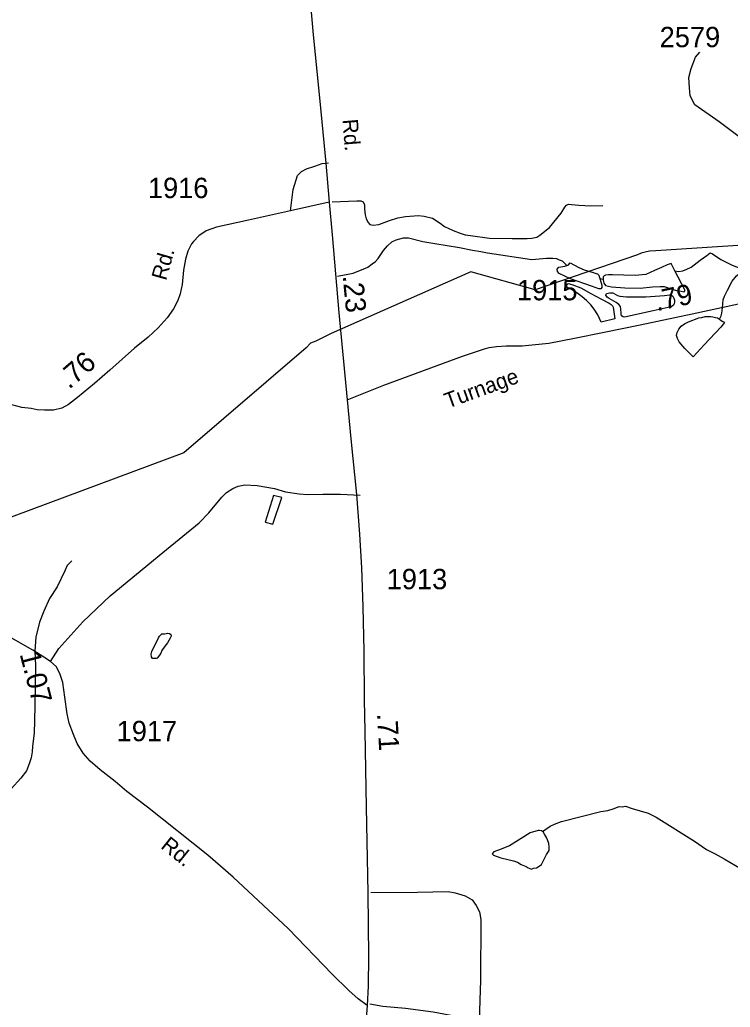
# Model space of a CAD drawing. Extents: x 2082433 to 2279600, y 546599 to 755198.
# Drawn here: x 2192830 to 2197197, y 654495 to 660561 of the extents above; entities that cross this region are included whole.
import ezdxf

# ---------------------------------------------------------------- set-up
doc = ezdxf.new("R2010")
doc.units = 0
for name, color, linetype in [('Exist Hydrographic Misc Water Feature', 7, 'Continuous'), ('Exist Road Non-System Type 51', 7, 'Continuous'), ('Exist Road Secondary Mileage Hundredths English Label', 7, 'Continuous'), ('Exist Road Secondary Type 51 Attributed', 7, 'Continuous'), ('Exist Road Secondary Type 51 Label', 7, 'Continuous'), ('Exist Road Secondary Type 51 Number Label', 7, 'Continuous'), ('Exist Utilities Electrical Transmission Line', 7, 'Continuous')]:
    doc.layers.add(name, color=color, linetype=linetype)

msp = doc.modelspace()

# ---------------------------------------------------------------- linework, layer by layer
at = {"layer": 'Exist Hydrographic Misc Water Feature'}
msp.add_line((2196395.1, 658971.4), (2196414.8, 658967.6), dxfattribs=at)
for points in [[(2194783.4, 658986.5), (2194879.1, 659004.9), (2194955.2, 659035.6), (2194969, 659041.6), (2194996.4, 659061.8), (2195016.7, 659075.8), (2195032.5, 659094.1), (2195050.4, 659120.1), (2195066.4, 659144.1), (2195089.7, 659172.6), (2195117.6, 659196.8), (2195143.9, 659208.7), (2195187.9, 659221.1), (2195219.9, 659221.5), (2195307.7, 659198.1), (2195381.9, 659186.5), (2195533.7, 659161.5), (2195612, 659146.1), (2195663.7, 659138.2), (2195705.9, 659128.6), (2195978, 659088.8), (2196068.2, 659097), (2196106.2, 659097.4), (2196128.1, 659093.7), (2196146.4, 659085.6), (2196164, 659080.1), (2196178.4, 659065.8), (2196192.5, 659051.9)], [(2196856.5, 659018.5), (2196878.4, 659014.8), (2196906.3, 659019.1), (2196930.5, 659029.2), (2196956.1, 659041.2), (2197011.7, 659083.5), (2197053.7, 659114), (2197073.4, 659130.1)], [(2197073.4, 659130.1), (2197087.6, 659122.3), (2197139.6, 659088.5), (2197208.1, 659053), (2197236.2, 659043.1), (2197256.1, 659037.3), (2197285.6, 659031.6), (2197295.9, 659031.7)], [(2196395.1, 658971.4), (2196407.2, 658929.8), (2196407.2, 658921.7), (2196407, 658915.6), (2196401.4, 658907.6), (2196389.1, 658907.4), (2196343.2, 658925.3), (2196214.6, 658970.3), (2196144.7, 659001.9), (2196134.7, 659015.6), (2196132.4, 659029.8), (2196142.5, 659041.6), (2196180.4, 659048.1), (2196192.5, 659051.9)], [(2196192.5, 659051.9), (2196200.5, 659053.9), (2196212.4, 659068.4), (2196266.5, 659038.7), (2196298.5, 659024.9), (2196354.5, 659009.2), (2196372.7, 659003.2), (2196380.5, 658999.6), (2196388.5, 658991.5), (2196392.6, 658977.5), (2196395.1, 658971.4)], [(2196856.5, 659018.5), (2196833.9, 659064.5), (2196808.3, 659056.2), (2196774, 659039.9), (2196730.4, 659021.8), (2196678.3, 658995.6), (2196612.4, 658990.9), (2196472.8, 658994.1), (2196448.4, 658993.8), (2196430.8, 658991.6), (2196422.8, 658987.5), (2196416.6, 658981.5), (2196415, 658975.7), (2196414.8, 658967.6)], [(2196414.8, 658967.6), (2196415, 658963.5), (2196420.9, 658943.6), (2196429.3, 658929.7), (2196467.3, 658920), (2196549.3, 658914.5), (2196643.4, 658913.2), (2196718.9, 658919.7), (2196766.8, 658922.2), (2196791, 658922.2), (2196837.4, 658906.6), (2196875.3, 658896.9), (2196895.4, 658893), (2196913.5, 658889), (2196919, 658897.1), (2196856.5, 659018.5)], [(2197130.2, 658722.9), (2197141.9, 658742.6), (2197146, 658758.6), (2197149.5, 658790.9), (2197153.2, 658840.7), (2197161.2, 658863), (2197179, 658900.9), (2197208.7, 658955.2), (2197236.2, 658987.5), (2197263.9, 659013.4), (2197295.9, 659031.7)], [(2196402.7, 658703.8), (2196382.4, 658749.5), (2196360.2, 658783.2), (2196339.9, 658811), (2196313.5, 658836.9), (2196287.4, 658858.7), (2196253.4, 658884.5), (2196221.6, 658904.3), (2196201.5, 658912.2), (2196193.1, 658918), (2196192.9, 658924.1), (2196193.1, 658928.1), (2196195.4, 658936.3), (2196201.1, 658940.3), (2196223.1, 658934.5), (2196279.4, 658914.7), (2196339.7, 658879.2), (2196401.7, 658847.5), (2196451.9, 658820.1), (2196464.2, 658812.1), (2196473.8, 658804.1), (2196478.1, 658796.3), (2196482.2, 658768), (2196488.2, 658724.1), (2196402.7, 658703.8)], [(2196433.6, 658876), (2196437.1, 658879.9), (2196457.4, 658884.1), (2196475.3, 658884.3), (2196503.2, 658868.3), (2196517.5, 658862.5), (2196559.3, 658858.6), (2196677.2, 658859.4), (2196793.5, 658868.2), (2196823.2, 658870.6), (2196829.2, 658870.5), (2196837.4, 658866.5), (2196843.1, 658862.7), (2196849.7, 658850.9), (2196853.2, 658838.5), (2196853.6, 658828.8), (2196851.7, 658816.9), (2196847.8, 658808.6), (2196833.7, 658798.5), (2196723.8, 658773.7), (2196546.4, 658734.8), (2196538.2, 658736.4), (2196528.2, 658742.4), (2196526.1, 658750.4), (2196526.1, 658758.5), (2196524.1, 658784.4), (2196522.2, 658800.5), (2196511.8, 658812.2), (2196496, 658824.3), (2196451.9, 658848), (2196439.6, 658858), (2196435.3, 658863.9), (2196431.2, 658869.8), (2196433.6, 658876)], [(2197130.2, 658722.9), (2197141.9, 658714.6), (2197152.1, 658707), (2197156.4, 658704.8), (2197160.5, 658700.9), (2197138.8, 658672.9), (2197037.5, 658564.1), (2196968, 658491.5), (2196917.6, 658541.3), (2196883.3, 658582.9), (2196873.5, 658603.1), (2196867.1, 658620.7), (2196870.8, 658640.8), (2196880.7, 658661.2), (2196894.6, 658679), (2196916.5, 658693.1), (2196940.7, 658705.3), (2197004.3, 658729.8), (2197021.9, 658731.9), (2197042.2, 658738.2), (2197064.2, 658738.1), (2197077.9, 658738.5), (2197090.2, 658736.2), (2197106.2, 658732.6), (2197118.3, 658730.4), (2197130.2, 658722.9)], [(2194390.9, 657638.4), (2194339.6, 657475.8), (2194385.8, 657462.3), (2194440.7, 657626.4), (2194390.9, 657638.4)], [(2193149.9, 657237.8), (2193122.3, 657209.5), (2193108.1, 657175.6), (2193061.1, 657077.2), (2193013.4, 657004.9), (2192978.1, 656928.7), (2192952.9, 656860.8), (2192929.5, 656768.6), (2192924, 656684.6), (2192926.4, 656592.6), (2192925.6, 656472.7), (2192924, 656350.4), (2192920.7, 656254.4), (2192919.7, 656178.7), (2192909.6, 656098.7), (2192906.1, 656064.8), (2192900.2, 656026.7), (2192888.7, 655990.4), (2192871.1, 655946.4), (2192837.4, 655902), (2192778, 655835.9)], [(2193646, 656637.7), (2193639.8, 656647.5), (2193637.8, 656663.6), (2193641.7, 656681.3), (2193683.1, 656763.8), (2193689.4, 656773.8), (2193703, 656789.6), (2193721, 656789.8), (2193732.9, 656790), (2193738.6, 656791.9), (2193751.1, 656790.1), (2193759.1, 656784), (2193760.8, 656774.4), (2193755.5, 656762.2), (2193737.6, 656734.1), (2193711.6, 656697.9), (2193703.6, 656685.7), (2193697.6, 656670), (2193693.9, 656663.7), (2193684.1, 656649.7), (2193675.9, 656639.6), (2193667.9, 656637.6), (2193659.9, 656637.6), (2193646, 656637.7)], [(2196042.2, 655574.5), (2196090.2, 655606.6), (2196117.7, 655619), (2196159.9, 655635.4), (2196401.4, 655697), (2196445.3, 655703.4), (2196477.3, 655713.2), (2196513.2, 655727.6), (2196533.3, 655725.8), (2196553, 655729.7), (2196595, 655716.1), (2196691.4, 655686.9), (2196741.4, 655663.2), (2196976.4, 655514.9), (2197050.6, 655463.5), (2197105, 655437.9), (2197159.3, 655406.2), (2197263.5, 655345)], [(2196042.2, 655574.5), (2196036.5, 655578.2), (2196024.6, 655580.4), (2196016.6, 655580.4), (2195968.2, 655565.8), (2195841.2, 655487.2), (2195783, 655464.8), (2195743.2, 655450.5), (2195733.6, 655438.2), (2195741.4, 655428.5), (2195757.4, 655422.4), (2195787.5, 655412.6), (2195865.4, 655393.5), (2195889.6, 655385.4), (2195912, 655371.5), (2195941.9, 655359.6), (2195955.9, 655351.8), (2195975.8, 655344), (2195988.1, 655348.3), (2196005.9, 655350.4), (2196021.9, 655360.6), (2196037.5, 655372.4), (2196067.6, 655432.7), (2196083, 655456.8), (2196083.2, 655480.7), (2196081, 655500.9), (2196074.4, 655522.5), (2196066.6, 655536.7), (2196056.1, 655558.6), (2196046.7, 655572.6), (2196042.2, 655574.5)]]:
    msp.add_lwpolyline(points, dxfattribs=at)
at = {"layer": 'Exist Road Non-System Type 51'}
for points in [[(2197639.1, 659844), (2197490, 659801), (2197417, 659796.4), (2197362.2, 659805.6), (2197275.5, 659823.8), (2197129.4, 659933.5), (2196978.8, 660038.6), (2196951.4, 660093.4), (2196946.8, 660143.7), (2196942.2, 660207.6), (2196955.9, 660262.5), (2196983.3, 660331), (2197010.7, 660363)], [(2194494, 659386.6), (2194510.4, 659518.6), (2194537.2, 659605), (2194561.7, 659628.4), (2194593.3, 659645.9), (2194644.7, 659662.2), (2194689, 659678.6), (2194728.8, 659683.3)], [(2194749.8, 659442.1), (2194902.8, 659449.1), (2194927.3, 659447.9), (2194941.3, 659442.1), (2194948.3, 659424.6), (2194949.5, 659398.9), (2194954.2, 659362.7), (2194958.8, 659338.1), (2194971.7, 659316), (2194982.2, 659304.3), (2195002, 659299.6), (2195038.2, 659303.1), (2195103.6, 659328.8), (2195153.9, 659345.2), (2195200.6, 659352.2), (2195281.2, 659358.6), (2195315, 659353.9), (2195366.4, 659342.2), (2195414.3, 659311.9), (2195441.2, 659290.8), (2195494.9, 659267.5), (2195536.9, 659250), (2195568.5, 659240.6), (2195600, 659236), (2195718, 659220.2), (2195856.9, 659217.9), (2195948, 659217.9), (2195977.2, 659219), (2196008.8, 659224.9), (2196027.4, 659237.7), (2196087, 659285), (2196157.1, 659372.6), (2196179.3, 659409.4), (2196191, 659422.2), (2196203.8, 659428.1), (2196220.2, 659426.9), (2196266.9, 659422.2), (2196339.3, 659417.6), (2196412.9, 659419.9)], [(2193019.9, 656618.7), (2193070.6, 656698), (2193218.8, 656861.8), (2193385.3, 657021.7), (2193709, 657288.9), (2193933.9, 657471.6), (2193992.4, 657531.4), (2194071.7, 657627.6), (2194101.6, 657657.5), (2194139.3, 657682.2), (2194171.8, 657696.5), (2194214.7, 657704.3), (2194290.2, 657701.1), (2194396.8, 657681.5), (2194463.1, 657660.7), (2194547.6, 657648.4), (2194599.6, 657644.5), (2194693.2, 657647.1), (2194802.4, 657647.1), (2194922, 657641.2)], [(2194988.3, 655200.2), (2195274.4, 655202.8), (2195464.2, 655205.4), (2195507.1, 655197.6), (2195568.2, 655178.8), (2195609.8, 655154.1), (2195635.8, 655119), (2195656.6, 655081.3), (2195663.1, 655033.2), (2195661.8, 654662), (2195654, 654410.4)], [(2195654, 654410.4), (2195370.6, 654463.7), (2195201.5, 654486.5), (2195062.4, 654499.5), (2194981.8, 654513.8)]]:
    msp.add_lwpolyline(points, dxfattribs=at)
at = {"layer": 'Exist Road Secondary Type 51 Attributed'}
for points in [[(2194677.9, 663359.2), (2194651.6, 663018.9), (2194619.7, 662580.6), (2194613.5, 662493.8), (2194591.8, 662208.9), (2194573.3, 661967.6), (2194556.7, 661691.1), (2194548.6, 661579.7), (2194546.6, 661492), (2194549.9, 661414), (2194555.1, 661334.8), (2194568.1, 661178.2), (2194582.4, 661028.7), (2194589.8, 660957.6), (2194612.6, 660704.2), (2194632.1, 660491.8), (2194680.8, 659998), (2194711, 659681.2), (2194731.5, 659440.5)], [(2194731.5, 659440.5), (2194494, 659386.6), (2194235.5, 659330.8), (2194039.2, 659287.9), (2193975.5, 659265.1), (2193931.3, 659233.9), (2193898, 659199), (2193885.1, 659184.3), (2193863.7, 659140.3), (2193849.4, 659090.9), (2193836.4, 659023.3), (2193828.6, 658934.2), (2193816.9, 658877), (2193801.3, 658836.7), (2193775.3, 658784.7), (2193736.3, 658730.1), (2193681.7, 658669.7), (2193619.3, 658611.1), (2193534.8, 658543.5), (2193384, 658407.7), (2193289.1, 658325.8), (2193185, 658240.6), (2193129.1, 658197.7), (2193088.8, 658175.6), (2193038.1, 658163.9), (2192982.2, 658163.2), (2192938, 658165.8), (2192900.4, 658173.2), (2192843.1, 658180.2), (2192780.9, 658196.4)], [(2194731.5, 659440.5), (2194750.6, 659239.4), (2194790.9, 658761.2), (2194842.9, 658225.9)], [(2194842.9, 658225.9), (2195068.3, 658316.2), (2195551.9, 658494.5), (2195625.4, 658520.1), (2195686.2, 658540.5), (2195714.3, 658548.6), (2195761.2, 658553.3), (2195818.9, 658559.1), (2195918.4, 658557.4), (2196082.4, 658574.8), (2196239.5, 658604.5), (2196422.7, 658642.9), (2196642.6, 658686.5), (2196963.7, 658754.6), (2197323.1, 658833.1), (2197637.2, 658890.7), (2197832.7, 658929.1), (2198160.7, 658995.4), (2198438.2, 659054.7), (2198645.9, 659098.3), (2198788.6, 659130.4), (2198914.9, 659163.1)], [(2194842.9, 658225.9), (2194866, 657986.5), (2194899.1, 657644.1), (2194917.6, 657402), (2194930, 657193.5), (2194939.7, 656954.4), (2194945.9, 656681.8), (2194947.5, 656382.6), (2194951.1, 656191.3), (2194958.9, 655723.5), (2194968.6, 655197.9), (2194973.7, 654805.6), (2194970.9, 654625.2), (2194966.5, 654504.8)], [(2194966.5, 654504.8), (2194909.3, 654547), (2194852.2, 654598.7), (2194749.5, 654697.4), (2194482.1, 654977), (2194142.1, 655294.9), (2193986.4, 655429.9), (2193616.6, 655723.1), (2193487.9, 655820.6), (2193415.9, 655881.9), (2193324.7, 655952.8), (2193263.7, 656006), (2193219.6, 656056.6), (2193183.2, 656115), (2193159.9, 656170.8), (2193133.9, 656240.9), (2193122.2, 656296.7), (2193108, 656400.5), (2193095, 656490), (2193076.8, 656544.5), (2193053.5, 656588.6), (2193019.9, 656618.7), (2192978.3, 656646), (2192910.7, 656688.9), (2192180.2, 657103.8)], [(2194966.5, 654504.8), (2194953.8, 654347.6)]]:
    msp.add_lwpolyline(points, dxfattribs=at)
at = {"layer": 'Exist Utilities Electrical Transmission Line'}
msp.add_lwpolyline([(2198221.9, 659238.2), (2196739.3, 659142), (2196701.3, 659139.8), (2196673.4, 659133.6), (2196649.4, 659127.5), (2196627.4, 659117.3), (2195997.2, 658903), (2195602.6, 659012.2), (2194743.7, 658634.4), (2194687.9, 658606.2), (2194649.9, 658585.9), (2194618.1, 658573.6), (2194590.3, 658545.4), (2193838.9, 657900.6), (2192166, 657277.3)], dxfattribs=at)

# ---------------------------------------------------------------- texts
at = {"layer": 'Exist Road Secondary Mileage Hundredths English Label'}
for s, rotation, p in [('.23', 275.55906, (2194814.5, 658988.3)), ('.79', 12.1315, (2196746.1, 658770.8)), ('.76', 41.02467, (2193133.9, 658287.7)), ('1.07', 284.55832, (2192829.2, 656664.9)), ('.71', 273.38339, (2195025.9, 656298.6))]:
    msp.add_text(s, height=125, rotation=rotation, dxfattribs=at).set_placement(p)
at = {"layer": 'Exist Road Secondary Type 51 Label'}
for s, rotation, p in [('Rd.', 274.77628, (2194813.2, 659948.1)), ('Rd.', 74.26013, (2193729.6, 658954.8)), ('Turnage', 19.95377, (2195460.7, 658172.2)), ('Rd.', 321.20396, (2193691.5, 655476.6))]:
    msp.add_text(s, height=95, rotation=rotation, dxfattribs=at).set_placement(p)
at = {"layer": 'Exist Road Secondary Type 51 Number Label'}
for s, p in [('2579', (2196763.1, 660392.8)), ('1916', (2193618.3, 659465.8)), ('1915', (2195886.1, 658837.9)), ('1913', (2195085.6, 657062.9)), ('1917', (2193426, 656129.1))]:
    msp.add_text(s, height=125, dxfattribs=at).set_placement(p)

doc.saveas('drawing.dxf')
